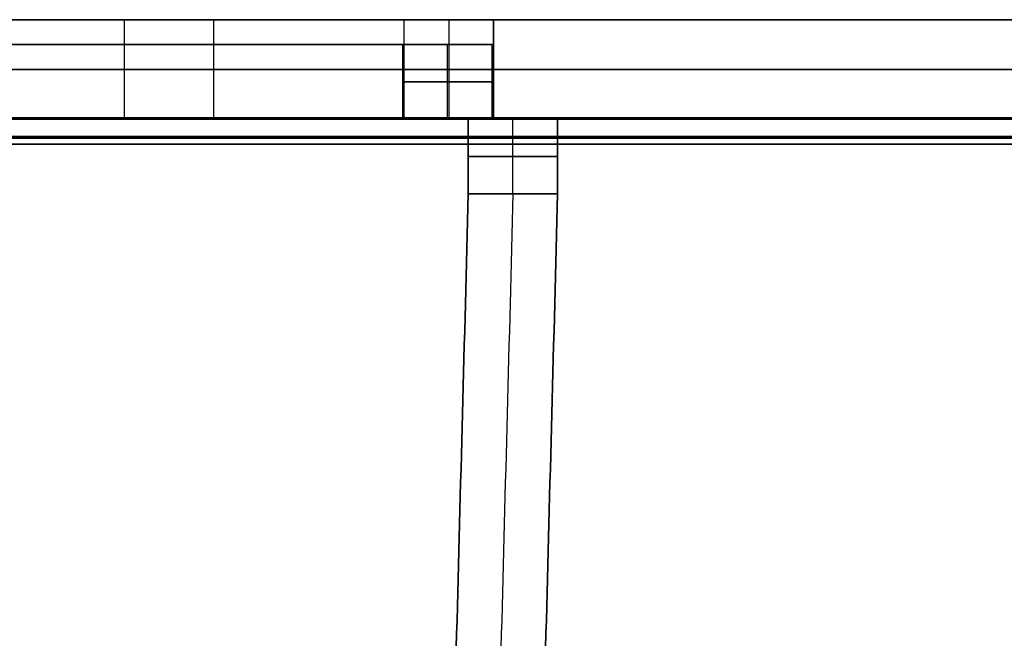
# Model space of a CAD drawing. Header units: millimetres. Extents: x -1100 to 1100, y -7 to 710.
# Tile 296 of 507: x 17 to 96, y 621 to 671. Entities that reach past the tile are written whole.
import ezdxf

# ---------------------------------------------------------------- set-up
doc = ezdxf.new("R2010")
doc.units = ezdxf.units.MM
doc.header["$MEASUREMENT"] = 0
for name, color, linetype in [('IGES LEVEL 11', 7, 'Continuous'), ('IGES LEVEL 12', 7, 'Continuous'), ('IGES LEVEL 13', 7, 'Continuous'), ('IGES LEVEL 3', 7, 'Continuous'), ('IGES LEVEL 8', 7, 'Continuous')]:
    doc.layers.add(name, color=color, linetype=linetype)

msp = doc.modelspace()

# ---------------------------------------------------------------- linework, layer by layer
at = {"layer": 'IGES LEVEL 11'}
for points in [[(748, 663.1, 348), (0, 663.1, 348), (-748, 663.1, 348)], [(-748, 663.1, -348), (0, 663.1, -348), (748, 663.1, -348)], [(-747.9, 663, 347.9), (0, 663, 347.9), (747.9, 663, 347.9)], [(747.9, 663, -347.9), (0, 663, -347.9), (-747.9, 663, -347.9)], [(745, 663.1, 350), (0, 663.1, 350), (-745, 663.1, 350)], [(-745, 663.1, -350), (0, 663.1, -350), (745, 663.1, -350)], [(732.1, 663, 332.1), (0, 663, 332.1), (-732.1, 663, 332.1)], [(-732.1, 663, -332.1), (0, 663, -332.1), (732.1, 663, -332.1)], [(-732, 663.1, 332), (0, 663.1, 332), (732, 663.1, 332)], [(732, 663.1, -332), (0, 663.1, -332), (-732, 663.1, -332)], [(-730, 663.1, 330), (0, 663.1, 330), (730, 663.1, 330)], [(730, 663.1, -330), (0, 663.1, -330), (-730, 663.1, -330)], [(-745, 661, 347.9), (0, 661, 347.9), (745, 661, 347.9)], [(745, 661, -347.9), (0, 661, -347.9), (-745, 661, -347.9)], [(732.1, 661, 332.1), (0, 661, 332.1), (-732.1, 661, 332.1)], [(-732.1, 661, -332.1), (0, 661, -332.1), (732.1, 661, -332.1)]]:
    msp.add_open_spline(points, degree=2, dxfattribs=at)
at = {"layer": 'IGES LEVEL 11', "color": 253}
for points in [[(748, 663.1, 348), (0, 663.1, 348), (-748, 663.1, 348)], [(748, 663.1, 348), (0, 663.1, 348), (-748, 663.1, 348)], [(-748, 663.1, -348), (0, 663.1, -348), (748, 663.1, -348)], [(-748, 663.1, -348), (0, 663.1, -348), (748, 663.1, -348)], [(-747.971, 663.029, 347.971), (0, 663.029, 347.971), (747.971, 663.029, 347.971)], [(747.971, 663.029, -347.971), (0, 663.029, -347.971), (-747.971, 663.029, -347.971)], [(-747.9, 663, 347.9), (0, 663, 347.9), (747.9, 663, 347.9)], [(-747.9, 663, 347.9), (0, 663, 347.9), (747.9, 663, 347.9)], [(747.9, 663, -347.9), (0, 663, -347.9), (-747.9, 663, -347.9)], [(747.9, 663, -347.9), (0, 663, -347.9), (-747.9, 663, -347.9)], [(745, 663.1, 350), (0, 663.1, 350), (-745, 663.1, 350)], [(745, 663.1, 350), (0, 663.1, 350), (-745, 663.1, 350)], [(-745, 663.1, -350), (0, 663.1, -350), (745, 663.1, -350)], [(-745, 663.1, -350), (0, 663.1, -350), (745, 663.1, -350)], [(732.1, 663, 332.1), (0, 663, 332.1), (-732.1, 663, 332.1)], [(732.1, 663, 332.1), (0, 663, 332.1), (-732.1, 663, 332.1)], [(-732.1, 663, -332.1), (0, 663, -332.1), (732.1, 663, -332.1)], [(-732.1, 663, -332.1), (0, 663, -332.1), (732.1, 663, -332.1)], [(-732.037, 663.023, 332.037), (0, 663.023, 332.037), (732.037, 663.023, 332.037)], [(732.037, 663.023, -332.037), (0, 663.023, -332.037), (-732.037, 663.023, -332.037)], [(-732, 663.1, 332), (0, 663.1, 332), (732, 663.1, 332)], [(-732, 663.1, 332), (0, 663.1, 332), (732, 663.1, 332)], [(732, 663.1, -332), (0, 663.1, -332), (-732, 663.1, -332)], [(732, 663.1, -332), (0, 663.1, -332), (-732, 663.1, -332)], [(-730, 663.1, 330), (0, 663.1, 330), (730, 663.1, 330)], [(730, 663.1, -330), (0, 663.1, -330), (-730, 663.1, -330)], [(-730, 663.1, 330), (0, 663.1, 330), (730, 663.1, 330)], [(730, 663.1, -330), (0, 663.1, -330), (-730, 663.1, -330)], [(-745, 661.615, 349.385), (0, 661.615, 349.385), (745, 661.615, 349.385)], [(745, 661.615, -349.385), (0, 661.615, -349.385), (-745, 661.615, -349.385)], [(-745, 661, 347.9), (0, 661, 347.9), (745, 661, 347.9)], [(745, 661, -347.9), (0, 661, -347.9), (-745, 661, -347.9)], [(745, 661, -347.9), (0, 661, -347.9), (-745, 661, -347.9)], [(-745, 661, 347.9), (0, 661, 347.9), (745, 661, 347.9)], [(732.1, 661, 332.1), (0, 661, 332.1), (-732.1, 661, 332.1)], [(-732.1, 661, -332.1), (0, 661, -332.1), (732.1, 661, -332.1)], [(-732.1, 661, -332.1), (0, 661, -332.1), (732.1, 661, -332.1)], [(732.1, 661, 332.1), (0, 661, 332.1), (-732.1, 661, 332.1)], [(-730.768, 661.477, 330.768), (0, 661.477, 330.768), (730.768, 661.477, 330.768)], [(730.768, 661.477, -330.768), (0, 661.477, -330.768), (-730.768, 661.477, -330.768)]]:
    msp.add_open_spline(points, degree=2, dxfattribs=at)
at = {"layer": 'IGES LEVEL 12'}
for points in [[(215, 671, -177.9), (0, 671, -177.9), (-215, 671, -177.9)], [(-215, 671, -152.1), (0, 671, -152.1), (215, 671, -152.1)]]:
    msp.add_open_spline(points, degree=2, dxfattribs=at)
at = {"layer": 'IGES LEVEL 12', "color": 253}
for points in [[(215, 671, -177.9), (0, 671, -177.9), (-215, 671, -177.9)], [(-215, 671, -152.1), (0, 671, -152.1), (215, 671, -152.1)], [(215, 671, -177.9), (0, 671, -177.9), (-215, 671, -177.9)], [(-215, 671, -165), (0, 671, -165), (215, 671, -165)], [(-215, 671, -152.1), (0, 671, -152.1), (215, 671, -152.1)]]:
    msp.add_open_spline(points, degree=2, dxfattribs=at)
at = {"layer": 'IGES LEVEL 13'}
for points in [[(-215, 671, 177.9), (0, 671, 177.9), (215, 671, 177.9)], [(215, 671, 152.1), (0, 671, 152.1), (-215, 671, 152.1)]]:
    msp.add_open_spline(points, degree=2, dxfattribs=at)
at = {"layer": 'IGES LEVEL 13', "color": 253}
for points in [[(-215, 671, 177.9), (0, 671, 177.9), (215, 671, 177.9)], [(215, 671, 152.1), (0, 671, 152.1), (-215, 671, 152.1)], [(-215, 671, 177.9), (0, 671, 177.9), (215, 671, 177.9)], [(215, 671, 165), (0, 671, 165), (-215, 671, 165)], [(215, 671, 152.1), (0, 671, 152.1), (-215, 671, 152.1)]]:
    msp.add_open_spline(points, degree=2, dxfattribs=at)
at = {"layer": 'IGES LEVEL 3'}
for points in [[(47.408, 669, -40.164), (24.954, 669, -27.916), (2.5, 669, -15.668)], [(2.5, 669, 15.668), (24.954, 669, 27.916), (47.408, 669, 40.164)], [(9.683, 669, -2.5), (32.137, 669, -14.748), (54.591, 669, -26.995)], [(54.591, 669, 26.995), (32.137, 669, 14.748), (9.683, 669, 2.5)], [(47.408, 663, -40.164), (47.408, 666, -40.164), (47.408, 669, -40.164)], [(54.591, 669, -26.995), (51, 669, -33.58), (47.408, 669, -40.164)], [(47.408, 669, 40.164), (47.408, 666, 40.164), (47.408, 663, 40.164)], [(47.408, 669, 40.164), (51, 669, 33.58), (54.591, 669, 26.995)], [(54.591, 669, -26.995), (54.591, 666, -26.995), (54.591, 663, -26.995)], [(54.591, 663, 26.995), (54.591, 666, 26.995), (54.591, 669, 26.995)], [(47.408, 663, -40.164), (50.042, 663, -41.6), (52.676, 663, -43.037)], [(54.591, 663, -26.995), (51, 663, -33.58), (47.408, 663, -40.164)], [(52.676, 663, 43.037), (50.042, 663, 41.6), (47.408, 663, 40.164)], [(47.408, 663, 40.164), (51, 663, 33.58), (54.591, 663, 26.995)], [(52.676, 657, -43.037), (52.676, 660, -43.037), (52.676, 663, -43.037)], [(52.676, 663, -43.037), (56.267, 663, -36.453), (59.858, 663, -29.868)], [(52.676, 663, 43.037), (52.676, 660, 43.037), (52.676, 657, 43.037)], [(59.858, 663, 29.868), (56.267, 663, 36.453), (52.676, 663, 43.037)], [(59.858, 663, -29.868), (57.225, 663, -28.432), (54.591, 663, -26.995)], [(54.591, 663, 26.995), (57.225, 663, 28.432), (59.858, 663, 29.868)], [(59.858, 663, -29.868), (59.858, 660, -29.868), (59.858, 657, -29.868)], [(59.858, 657, 29.868), (59.858, 660, 29.868), (59.858, 663, 29.868)], [(37.664, 90.872, -34.849), (45.17, 373.936, -38.943), (52.676, 657, -43.037)], [(52.676, 657, 43.037), (45.17, 373.936, 38.943), (37.664, 90.872, 34.849)], [(59.858, 657, -29.868), (52.353, 373.936, -25.775), (44.847, 90.872, -21.681)], [(44.847, 90.872, 21.681), (52.353, 373.936, 25.775), (59.858, 657, 29.868)], [(59.858, 657, -29.868), (56.267, 657, -36.453), (52.676, 657, -43.037)], [(52.676, 657, 43.037), (56.267, 657, 36.453), (59.858, 657, 29.868)]]:
    msp.add_open_spline(points, degree=2, dxfattribs=at)
at = {"layer": 'IGES LEVEL 3', "color": 253}
for points in [[(2.5, 669, -15.668), (24.954, 669, -27.916), (47.408, 669, -40.164)], [(47.408, 669, -40.164), (24.954, 669, -27.916), (2.5, 669, -15.668)], [(2.5, 669, 15.668), (24.954, 669, 27.916), (47.408, 669, 40.164)], [(2.5, 669, 15.668), (24.954, 669, 27.916), (47.408, 669, 40.164)], [(51, 669, -33.58), (28.546, 669, -21.332), (6.091, 669, -9.084)], [(51, 669, 33.58), (28.546, 669, 21.332), (6.091, 669, 9.084)], [(9.683, 669, -2.5), (32.137, 669, -14.748), (54.591, 669, -26.995)], [(9.683, 669, -2.5), (32.137, 669, -14.748), (54.591, 669, -26.995)], [(9.683, 669, 2.5), (32.137, 669, 14.748), (54.591, 669, 26.995)], [(54.591, 669, 26.995), (32.137, 669, 14.748), (9.683, 669, 2.5)], [(32.137, 669, -14.748), (28.546, 669, -21.332), (24.954, 669, -27.916)], [(24.954, 669, 27.916), (28.546, 669, 21.332), (32.137, 669, 14.748)], [(47.408, 669, -40.164), (47.408, 666, -40.164), (47.408, 663, -40.164)], [(47.408, 663, -40.164), (47.408, 666, -40.164), (47.408, 669, -40.164)], [(47.408, 669, -40.164), (51, 669, -33.58), (54.591, 669, -26.995)], [(54.591, 669, -26.995), (51, 669, -33.58), (47.408, 669, -40.164)], [(47.408, 669, 40.164), (47.408, 666, 40.164), (47.408, 663, 40.164)], [(54.591, 669, 26.995), (51, 669, 33.58), (47.408, 669, 40.164)], [(47.408, 669, 40.164), (47.408, 666, 40.164), (47.408, 663, 40.164)], [(47.408, 669, 40.164), (51, 669, 33.58), (54.591, 669, 26.995)], [(51, 663, -33.58), (51, 666, -33.58), (51, 669, -33.58)], [(51, 663, 33.58), (51, 666, 33.58), (51, 669, 33.58)], [(54.591, 669, -26.995), (54.591, 666, -26.995), (54.591, 663, -26.995)], [(54.591, 669, -26.995), (54.591, 666, -26.995), (54.591, 663, -26.995)], [(54.591, 669, 26.995), (54.591, 666, 26.995), (54.591, 663, 26.995)], [(54.591, 663, 26.995), (54.591, 666, 26.995), (54.591, 669, 26.995)], [(54.591, 666, -26.995), (51, 666, -33.58), (47.408, 666, -40.164)], [(47.408, 666, 40.164), (51, 666, 33.58), (54.591, 666, 26.995)], [(47.408, 663, -40.164), (50.042, 663, -41.6), (52.676, 663, -43.037)], [(54.591, 663, -26.995), (51, 663, -33.58), (47.408, 663, -40.164)], [(47.408, 663, -40.164), (50.042, 663, -41.6), (52.676, 663, -43.037)], [(54.591, 663, -26.995), (51, 663, -33.58), (47.408, 663, -40.164)], [(47.408, 663, 40.164), (50.042, 663, 41.6), (52.676, 663, 43.037)], [(52.676, 663, 43.037), (50.042, 663, 41.6), (47.408, 663, 40.164)], [(47.408, 663, 40.164), (51, 663, 33.58), (54.591, 663, 26.995)], [(47.408, 663, 40.164), (51, 663, 33.58), (54.591, 663, 26.995)], [(50.042, 663, -41.6), (53.633, 663, -35.016), (57.225, 663, -28.432)], [(57.225, 663, 28.432), (53.633, 663, 35.016), (50.042, 663, 41.6)], [(56.267, 663, -36.453), (53.633, 663, -35.016), (51, 663, -33.58)], [(56.267, 663, 36.453), (53.633, 663, 35.016), (51, 663, 33.58)], [(52.676, 663, -43.037), (52.676, 660, -43.037), (52.676, 657, -43.037)], [(52.676, 657, -43.037), (52.676, 660, -43.037), (52.676, 663, -43.037)], [(52.676, 663, -43.037), (56.267, 663, -36.453), (59.858, 663, -29.868)], [(52.676, 663, -43.037), (56.267, 663, -36.453), (59.858, 663, -29.868)], [(52.676, 663, 43.037), (52.676, 660, 43.037), (52.676, 657, 43.037)], [(59.858, 663, 29.868), (56.267, 663, 36.453), (52.676, 663, 43.037)], [(52.676, 663, 43.037), (52.676, 660, 43.037), (52.676, 657, 43.037)], [(59.858, 663, 29.868), (56.267, 663, 36.453), (52.676, 663, 43.037)], [(54.591, 663, -26.995), (57.225, 663, -28.432), (59.858, 663, -29.868)], [(59.858, 663, -29.868), (57.225, 663, -28.432), (54.591, 663, -26.995)], [(54.591, 663, 26.995), (57.225, 663, 28.432), (59.858, 663, 29.868)], [(54.591, 663, 26.995), (57.225, 663, 28.432), (59.858, 663, 29.868)], [(56.267, 657, -36.453), (56.267, 660, -36.453), (56.267, 663, -36.453)], [(56.267, 657, 36.453), (56.267, 660, 36.453), (56.267, 663, 36.453)], [(59.858, 663, -29.868), (59.858, 660, -29.868), (59.858, 657, -29.868)], [(59.858, 663, -29.868), (59.858, 660, -29.868), (59.858, 657, -29.868)], [(59.858, 663, 29.868), (59.858, 660, 29.868), (59.858, 657, 29.868)], [(59.858, 657, 29.868), (59.858, 660, 29.868), (59.858, 663, 29.868)], [(59.858, 660, -29.868), (56.267, 660, -36.453), (52.676, 660, -43.037)], [(52.676, 660, 43.037), (56.267, 660, 36.453), (59.858, 660, 29.868)], [(52.676, 657, -43.037), (45.17, 373.936, -38.943), (37.664, 90.872, -34.849)], [(37.664, 90.872, -34.849), (45.17, 373.936, -38.943), (52.676, 657, -43.037)], [(52.676, 657, 43.037), (45.17, 373.936, 38.943), (37.664, 90.872, 34.849)], [(52.676, 657, 43.037), (45.17, 373.936, 38.943), (37.664, 90.872, 34.849)], [(56.267, 657, -36.453), (48.761, 373.936, -32.359), (41.256, 90.872, -28.265)], [(56.267, 657, 36.453), (48.761, 373.936, 32.359), (41.256, 90.872, 28.265)], [(59.858, 657, -29.868), (52.353, 373.936, -25.775), (44.847, 90.872, -21.681)], [(59.858, 657, -29.868), (52.353, 373.936, -25.775), (44.847, 90.872, -21.681)], [(59.858, 657, 29.868), (52.353, 373.936, 25.775), (44.847, 90.872, 21.681)], [(44.847, 90.872, 21.681), (52.353, 373.936, 25.775), (59.858, 657, 29.868)], [(52.676, 657, -43.037), (56.267, 657, -36.453), (59.858, 657, -29.868)], [(59.858, 657, -29.868), (56.267, 657, -36.453), (52.676, 657, -43.037)], [(59.858, 657, 29.868), (56.267, 657, 36.453), (52.676, 657, 43.037)], [(52.676, 657, 43.037), (56.267, 657, 36.453), (59.858, 657, 29.868)]]:
    msp.add_open_spline(points, degree=2, dxfattribs=at)
at = {"layer": 'IGES LEVEL 8', "color": 253}
for points in [[(-245, 671, 0), (0, 671, 0), (245, 671, 0)], [(-230, 671, -180), (0, 671, -180), (230, 671, -180)], [(230, 671, 180), (0, 671, 180), (-230, 671, 180)], [(230, 671, -180), (0, 671, -180), (-230, 671, -180)], [(-230, 671, 180), (0, 671, 180), (230, 671, 180)], [(47.513, 671, -40.221), (25.006, 671, -27.945), (2.5, 671, -15.668)], [(2.5, 671, 15.668), (25.006, 671, 27.945), (47.513, 671, 40.221)], [(47.513, 671, -40.221), (25.006, 671, -27.945), (2.5, 671, -15.668)], [(47.513, 671, 40.221), (25.006, 671, 27.945), (2.5, 671, 15.668)], [(9.683, 671, -2.5), (32.189, 671, -14.776), (54.696, 671, -27.052)], [(54.696, 671, 27.052), (32.189, 671, 14.776), (9.683, 671, 2.5)], [(54.696, 671, -27.052), (32.189, 671, -14.776), (9.683, 671, -2.5)], [(54.696, 671, 27.052), (32.189, 671, 14.776), (9.683, 671, 2.5)], [(25.006, 671, -27.945), (25.006, 667, -27.945), (25.006, 663, -27.945)], [(25.006, 671, 27.945), (25.006, 667, 27.945), (25.006, 663, 27.945)], [(32.189, 671, -14.776), (32.189, 667, -14.776), (32.189, 663, -14.776)], [(32.189, 671, 14.776), (32.189, 667, 14.776), (32.189, 663, 14.776)], [(54.696, 671, -27.052), (51.104, 671, -33.637), (47.513, 671, -40.221)], [(47.513, 671, 40.221), (51.104, 671, 33.637), (54.696, 671, 27.052)], [(47.513, 663, -40.221), (47.513, 667, -40.221), (47.513, 671, -40.221)], [(47.513, 663, 40.221), (47.513, 667, 40.221), (47.513, 671, 40.221)], [(47.513, 671, -40.221), (51.104, 671, -33.637), (54.696, 671, -27.052)], [(47.513, 663, -40.221), (47.513, 667, -40.221), (47.513, 671, -40.221)], [(47.513, 671, 40.221), (51.104, 671, 33.637), (54.696, 671, 27.052)], [(47.513, 663, 40.221), (47.513, 667, 40.221), (47.513, 671, 40.221)], [(51.104, 671, -33.637), (51.104, 667, -33.637), (51.104, 663, -33.637)], [(51.104, 671, 33.637), (51.104, 667, 33.637), (51.104, 663, 33.637)], [(54.696, 671, -27.052), (54.696, 667, -27.052), (54.696, 663, -27.052)], [(54.696, 663, -27.052), (54.696, 667, -27.052), (54.696, 671, -27.052)], [(54.696, 663, 27.052), (54.696, 667, 27.052), (54.696, 671, 27.052)], [(54.696, 671, 27.052), (54.696, 667, 27.052), (54.696, 663, 27.052)], [(230, 667, -180), (0, 667, -180), (-230, 667, -180)], [(-230, 667, 180), (0, 667, 180), (230, 667, 180)], [(47.513, 667, -40.221), (25.006, 667, -27.945), (2.5, 667, -15.668)], [(47.513, 667, 40.221), (25.006, 667, 27.945), (2.5, 667, 15.668)], [(54.696, 667, -27.052), (32.189, 667, -14.776), (9.683, 667, -2.5)], [(54.696, 667, 27.052), (32.189, 667, 14.776), (9.683, 667, 2.5)], [(47.513, 667, -40.221), (51.104, 667, -33.637), (54.696, 667, -27.052)], [(47.513, 667, 40.221), (51.104, 667, 33.637), (54.696, 667, 27.052)], [(-245, 663, 0), (0, 663, 0), (245, 663, 0)], [(230, 663, 180), (0, 663, 180), (-230, 663, 180)], [(-230, 663, -180), (0, 663, -180), (230, 663, -180)], [(-230, 663, -180), (0, 663, -180), (230, 663, -180)], [(230, 663, 180), (0, 663, 180), (-230, 663, 180)], [(47.513, 663, -40.221), (25.006, 663, -27.945), (2.5, 663, -15.668)], [(2.5, 663, 15.668), (25.006, 663, 27.945), (47.513, 663, 40.221)], [(2.5, 663, -15.668), (25.006, 663, -27.945), (47.513, 663, -40.221)], [(2.5, 663, 15.668), (25.006, 663, 27.945), (47.513, 663, 40.221)], [(9.683, 663, -2.5), (32.189, 663, -14.776), (54.696, 663, -27.052)], [(54.696, 663, 27.052), (32.189, 663, 14.776), (9.683, 663, 2.5)], [(9.683, 663, -2.5), (32.189, 663, -14.776), (54.696, 663, -27.052)], [(9.683, 663, 2.5), (32.189, 663, 14.776), (54.696, 663, 27.052)], [(54.696, 663, -27.052), (51.104, 663, -33.637), (47.513, 663, -40.221)], [(47.513, 663, 40.221), (51.104, 663, 33.637), (54.696, 663, 27.052)], [(54.696, 663, -27.052), (51.104, 663, -33.637), (47.513, 663, -40.221)], [(54.696, 663, 27.052), (51.104, 663, 33.637), (47.513, 663, 40.221)]]:
    msp.add_open_spline(points, degree=2, dxfattribs=at)
at = {"layer": 'IGES LEVEL 8'}
for points in [[(230, 671, -180), (0, 671, -180), (-230, 671, -180)], [(-230, 671, 180), (0, 671, 180), (230, 671, 180)], [(47.513, 671, -40.221), (25.006, 671, -27.945), (2.5, 671, -15.668)], [(47.513, 671, 40.221), (25.006, 671, 27.945), (2.5, 671, 15.668)], [(54.696, 671, -27.052), (32.189, 671, -14.776), (9.683, 671, -2.5)], [(54.696, 671, 27.052), (32.189, 671, 14.776), (9.683, 671, 2.5)], [(47.513, 671, -40.221), (51.104, 671, -33.637), (54.696, 671, -27.052)], [(47.513, 663, -40.221), (47.513, 667, -40.221), (47.513, 671, -40.221)], [(47.513, 663, 40.221), (47.513, 667, 40.221), (47.513, 671, 40.221)], [(47.513, 671, 40.221), (51.104, 671, 33.637), (54.696, 671, 27.052)], [(54.696, 663, -27.052), (54.696, 667, -27.052), (54.696, 671, -27.052)], [(54.696, 671, 27.052), (54.696, 667, 27.052), (54.696, 663, 27.052)], [(-230, 663, -180), (0, 663, -180), (230, 663, -180)], [(230, 663, 180), (0, 663, 180), (-230, 663, 180)], [(2.5, 663, -15.668), (25.006, 663, -27.945), (47.513, 663, -40.221)], [(2.5, 663, 15.668), (25.006, 663, 27.945), (47.513, 663, 40.221)], [(9.683, 663, -2.5), (32.189, 663, -14.776), (54.696, 663, -27.052)], [(9.683, 663, 2.5), (32.189, 663, 14.776), (54.696, 663, 27.052)], [(54.696, 663, -27.052), (51.104, 663, -33.637), (47.513, 663, -40.221)], [(54.696, 663, 27.052), (51.104, 663, 33.637), (47.513, 663, 40.221)]]:
    msp.add_open_spline(points, degree=2, dxfattribs=at)

doc.saveas('drawing.dxf')
